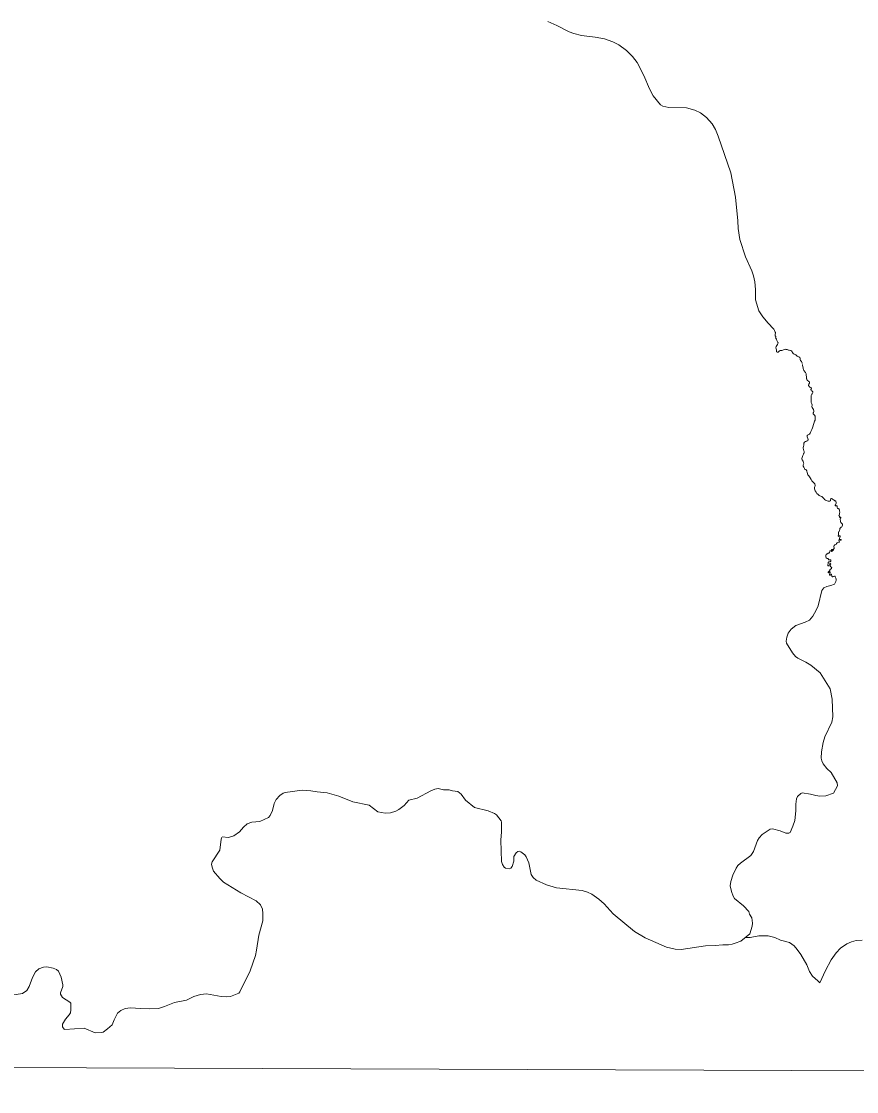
# Model space of a CAD drawing. Extents: x 553962 to 842807, y 8883888 to 9032388.
# Drawn here: x 611445 to 612969, y 8909833 to 8911787 of the extents above; entities that cross this region are included whole.
import ezdxf

# ---------------------------------------------------------------- set-up
doc = ezdxf.new("R2010")
doc.units = 0
doc.header["$LTSCALE"] = 160
doc.layers.add('6', color=7, linetype='Continuous', lineweight=13)

msp = doc.modelspace()

# ---------------------------------------------------------------- linework, layer by layer
at = {"layer": '6'}
msp.add_line((576954.3, 8910001), (623612.7, 8909833), dxfattribs=at)
for points in [[(612405.4, 8911786.9), (612421.9, 8911779.7), (612444.2, 8911767.9), (612452.9, 8911764.7), (612467, 8911761.3), (612491.4, 8911758.4), (612508.9, 8911754.9), (612524, 8911749.8), (612535, 8911743.9), (612548.6, 8911733.8), (612559.7, 8911722.7), (612568.1, 8911711.9), (612580.6, 8911688.2), (612590.9, 8911663.6), (612597.2, 8911651.2), (612610.8, 8911634.7), (612615.1, 8911632.4), (612626.2, 8911629.9), (612658.6, 8911628.8), (612673.5, 8911625.1), (612683.9, 8911620.1), (612694.8, 8911611.3), (612705, 8911599.6), (612711.5, 8911589.3), (612716.3, 8911577.6), (612739.5, 8911510.5), (612747.7, 8911466.3), (612752.2, 8911422.9), (612752.6, 8911408.8), (612755.4, 8911389), (612765.9, 8911357.3), (612777.4, 8911331.4), (612780.4, 8911322.6), (612782.9, 8911311.6), (612784.4, 8911297.5), (612784.2, 8911278.4), (612790.5, 8911258.6), (612797.4, 8911247.3), (612807.2, 8911235.8), (612817.1, 8911225.9)], [(612817.1, 8911225.9), (612817.4, 8911225), (612818, 8911223.9), (612818.6, 8911222.4), (612819.6, 8911220.8), (612820.4, 8911219.5), (612820.6, 8911218.7), (612820.6, 8911217.4), (612820.3, 8911215.9), (612820.2, 8911213.9), (612820.4, 8911213), (612821.1, 8911211.6), (612821.3, 8911210.5), (612821, 8911209.4)], [(612821, 8911209.4), (612821.6, 8911208.3), (612822.4, 8911206.7), (612823.2, 8911204.4), (612824.9, 8911200.9), (612825.3, 8911199.8), (612825.2, 8911198.6), (612824.6, 8911197.1), (612823.1, 8911195.1), (612822, 8911193.1), (612821.4, 8911190.8), (612822.3, 8911187), (612822.3, 8911184.5), (612822.3, 8911183.5)], [(612822.3, 8911183.6), (612823.9, 8911183.1), (612824.8, 8911183), (612825.5, 8911183.1), (612826.4, 8911183.6), (612827.5, 8911185), (612828.1, 8911185.7), (612829, 8911186), (612830.5, 8911186), (612832.3, 8911185.9), (612834.3, 8911186.6), (612835.2, 8911187), (612837.1, 8911188), (612838.2, 8911188.2), (612839.3, 8911188), (612841.9, 8911187.6), (612843.1, 8911187.2), (612844.3, 8911186.8), (612845.2, 8911186.6)], [(612845.8, 8911186.4), (612847.8, 8911186.2), (612848.8, 8911185.9), (612850.1, 8911185.3), (612851.1, 8911183.4), (612851.8, 8911182.1), (612853.2, 8911180.4), (612854.8, 8911179.4), (612856.6, 8911178.8), (612858, 8911178), (612859.3, 8911176.8), (612860.2, 8911175.8), (612861.6, 8911175.2), (612863.6, 8911174.4), (612864.9, 8911173.1), (612865.7, 8911171.2), (612866, 8911169.8), (612866.6, 8911168.1), (612868, 8911166.1), (612868.8, 8911164.7), (612869.4, 8911162.7), (612869.5, 8911162.2)], [(612870, 8911160.6), (612870.2, 8911158.5), (612871, 8911154.3), (612871.2, 8911152.6), (612871.6, 8911151.3), (612872.5, 8911149.8), (612875.7, 8911145.6), (612876.6, 8911143.7), (612876.9, 8911140.7), (612877, 8911138.6), (612877, 8911136), (612877.1, 8911134.4), (612877.8, 8911133.5), (612878.8, 8911132.1), (612881.5, 8911129.7), (612882.5, 8911128.8), (612882.8, 8911126.8), (612882.6, 8911126.4), (612881.7, 8911124.8), (612881, 8911123.3), (612881, 8911122.3), (612881.3, 8911121.4), (612882.3, 8911120.3), (612883.6, 8911119.2), (612885, 8911118.3), (612885.8, 8911117.8), (612886.2, 8911116.9), (612886.3, 8911116), (612885.4, 8911114.6), (612885.2, 8911114.1), (612885.6, 8911113.2), (612886.1, 8911112.8), (612886.9, 8911112.2), (612887.6, 8911111.8), (612888.3, 8911111.2), (612888.6, 8911110.8), (612888.7, 8911110.1), (612888.7, 8911109.2), (612888.5, 8911108.4), (612887.9, 8911106.8), (612887.2, 8911106.1), (612886.2, 8911105), (612885.7, 8911103.9), (612885.5, 8911103.1), (612885.7, 8911101.4), (612886, 8911100.1), (612886, 8911096.1)], [(612886, 8911096.1), (612886, 8911095.7), (612885.7, 8911092.9), (612885.7, 8911091.7), (612885.9, 8911090.9), (612886.2, 8911089.9), (612886.9, 8911088.7), (612887.5, 8911087), (612887.5, 8911085.5), (612887.3, 8911084.3), (612887.3, 8911083.3), (612887.7, 8911082.1), (612888.8, 8911080.4), (612889.9, 8911078.4), (612890.8, 8911075.4), (612890.9, 8911074.4), (612890.3, 8911072.9), (612889.5, 8911072.2), (612889.2, 8911071.4), (612889.4, 8911070.4), (612890, 8911069.6), (612891.6, 8911068.2), (612893, 8911066.1), (612893.2, 8911064.9), (612893.2, 8911062.9), (612893.2, 8911061.3), (612893.3, 8911060.2), (612893.2, 8911058.7), (612892.1, 8911056.8), (612890.5, 8911052.5), (612888.3, 8911044.8), (612887.3, 8911042), (612885.3, 8911038), (612883.9, 8911035.1), (612882.5, 8911033.2), (612880.3, 8911032.3), (612879.2, 8911031.5), (612878.8, 8911030.7), (612878.8, 8911029.7), (612878.8, 8911028.4), (612879.6, 8911025.6), (612880.2, 8911023.6), (612880.1, 8911022.8), (612879.7, 8911022.1), (612879.1, 8911021.3), (612877.8, 8911020.6), (612876.9, 8911020.3), (612875.7, 8911019.9), (612873.7, 8911018.5), (612872.5, 8911016.7), (612872.3, 8911013), (612871.7, 8911010.8), (612871.5, 8911009.2), (612871.5, 8911007.4), (612871.6, 8911006.2), (612872, 8911005.1), (612872.5, 8911003.1), (612873, 8911001.7), (612872.9, 8911000.1), (612872.7, 8910998.3), (612872.1, 8910997.4), (612871.8, 8910996.5), (612870.5, 8910994.1), (612869.2, 8910990.6), (612868.7, 8910989.1), (612868.6, 8910988.1), (612869.5, 8910986.6), (612870, 8910986.1), (612870.8, 8910984.9), (612871.2, 8910984.1), (612871.4, 8910982.9), (612871.7, 8910981.6), (612872.1, 8910980.7), (612872.2, 8910979.9), (612871.8, 8910978.7), (612871.1, 8910977.3), (612871.1, 8910976.3), (612871.5, 8910974.7), (612872.4, 8910973.2), (612873.5, 8910970.8), (612874.1, 8910968.9), (612874.6, 8910968.5), (612875.2, 8910968.6), (612875.7, 8910968.5), (612876.9, 8910968), (612877.6, 8910966.4), (612878, 8910965.1), (612878.2, 8910963.9), (612879.1, 8910961.1), (612880, 8910959.1), (612881.5, 8910957.1), (612884, 8910953.5), (612886, 8910950.8), (612887.1, 8910948.4), (612888.1, 8910946.9), (612889.3, 8910945.7), (612891.2, 8910944.1), (612892.2, 8910942.9), (612892.5, 8910941.8), (612892.8, 8910940.3), (612892.8, 8910939.2)], [(612892.8, 8910939.2), (612892.5, 8910938), (612892, 8910936.1), (612891.9, 8910933.6), (612892.3, 8910931.7), (612893.3, 8910929.9), (612894.7, 8910927.6), (612896.3, 8910925.2), (612898.7, 8910923), (612900.5, 8910921.5), (612901.9, 8910920.9), (612903.3, 8910920.3), (612905.2, 8910919.5), (612906.3, 8910918.5), (612908, 8910917.3), (612909.5, 8910915.3), (612910.4, 8910913.9), (612912.2, 8910913.1), (612913.4, 8910912.4), (612915.2, 8910911.6), (612917, 8910911.1), (612918, 8910910.9), (612919.8, 8910910.9), (612920.8, 8910911.3), (612921, 8910911.8), (612921.2, 8910912.6), (612921.2, 8910913.6), (612921.1, 8910914.2), (612921.6, 8910915), (612922.3, 8910915.8), (612922.8, 8910915.8), (612924, 8910915.4), (612925, 8910914.6), (612926.6, 8910913.2), (612928, 8910912.6), (612929.2, 8910911.8), (612930.2, 8910911.3), (612930.6, 8910911), (612931, 8910910.2), (612931.2, 8910908.8), (612931.2, 8910907.2), (612930.8, 8910905.6), (612930, 8910904.3), (612929.8, 8910903.6), (612929.7, 8910903), (612929.7, 8910902.6), (612930.1, 8910902.2), (612930.5, 8910902.2), (612931.1, 8910902.5), (612931.5, 8910902.7), (612932.4, 8910902.8), (612932.9, 8910902.7), (612933.5, 8910902.1), (612933.5, 8910900.6), (612933.5, 8910899.2), (612933.7, 8910898.3), (612934.1, 8910897.7), (612934.8, 8910897.4), (612935.7, 8910897.2), (612936.4, 8910896.8), (612937.1, 8910896.1), (612937.5, 8910895), (612937.7, 8910893.2), (612937.9, 8910890.7), (612937.7, 8910888.7), (612937.3, 8910887.1), (612936.7, 8910885.7), (612936.4, 8910884.7), (612937, 8910883.8), (612937.3, 8910883.4), (612937.4, 8910882.7), (612937.4, 8910882.1), (612937.5, 8910881.7), (612938, 8910881.3), (612938.7, 8910881.5), (612939.3, 8910881.6), (612940, 8910881.1), (612939.7, 8910880.3), (612939.3, 8910879.9), (612939, 8910878.4), (612938.9, 8910876.9), (612939.1, 8910875.8), (612939.3, 8910875), (612939.5, 8910873.6), (612939.9, 8910872.2), (612940.3, 8910871.4), (612941.8, 8910870.4), (612942.5, 8910869.8), (612942.9, 8910869.2), (612943, 8910868.4), (612942.9, 8910867), (612942.5, 8910865.5), (612941.6, 8910864.4), (612940.6, 8910863.4), (612938.5, 8910861.4), (612938.1, 8910860.8), (612937.9, 8910859.8), (612937.9, 8910858.4), (612937.8, 8910857.7), (612937.7, 8910856.6), (612937.5, 8910855.9)], [(612937.5, 8910855.9), (612936.5, 8910855.3), (612935.9, 8910854.3), (612935.5, 8910853.3), (612935.6, 8910851.6), (612935.5, 8910849.7), (612935.3, 8910847.8), (612935.5, 8910847), (612935.9, 8910846.6), (612936.3, 8910846.8), (612936.8, 8910847.3), (612937.2, 8910847.6), (612937.9, 8910847.9), (612938.5, 8910847.8), (612938.8, 8910847.2), (612939, 8910846.5), (612938.4, 8910844.6), (612937.7, 8910843), (612937.5, 8910842.2), (612937.5, 8910841.6), (612937.9, 8910841.1), (612938.3, 8910841.1), (612938.8, 8910841.1), (612940.1, 8910840.8), (612940.3, 8910840.4), (612940.3, 8910839.8), (612939.7, 8910839.6), (612938.9, 8910839.6), (612938.1, 8910839.8), (612937.2, 8910840.1), (612936.6, 8910840.2), (612936.3, 8910839.8), (612936.4, 8910839), (612936.9, 8910838.1), (612937.3, 8910836.9), (612936.7, 8910836), (612935.8, 8910836), (612934.5, 8910835.4), (612933.3, 8910835), (612932.8, 8910834.5), (612932.2, 8910833.6), (612931.2, 8910831.8), (612928.7, 8910831.4), (612927.6, 8910830.3), (612927.2, 8910828.9), (612927.1, 8910827.7), (612927.6, 8910825.7), (612927.8, 8910825.1), (612927.6, 8910824.5), (612927.1, 8910824), (612926.3, 8910823.6), (612926.1, 8910822.9), (612926.2, 8910822.3), (612926.4, 8910821.5), (612926.1, 8910821.2), (612925.9, 8910821.2), (612925.6, 8910821.5), (612925.1, 8910822), (612924.7, 8910822.3), (612924.5, 8910822.6), (612924.1, 8910822.8), (612923.6, 8910822.8), (612923.1, 8910822.6), (612923, 8910822.1), (612923.2, 8910821.4), (612923.5, 8910820.8), (612923.9, 8910820.1), (612924.1, 8910819.7), (612924, 8910819.3), (612923.6, 8910819), (612923.2, 8910819.1), (612922.8, 8910819.5), (612922, 8910820.1), (612921.6, 8910820.4), (612921.1, 8910820.4), (612920.5, 8910820.1), (612920, 8910819.4), (612919, 8910817.4), (612917.9, 8910816.3), (612917, 8910815.9), (612914.6, 8910814.4), (612913.7, 8910814.1), (612912.9, 8910813.4), (612912.3, 8910811.9), (612912.4, 8910809.3), (612912.5, 8910808.5), (612913.1, 8910807.8), (612913.4, 8910807.3), (612913.9, 8910806.9), (612914.8, 8910806.6), (612915.5, 8910806.3), (612916.3, 8910806.1), (612916.7, 8910805.6), (612917.3, 8910804.8), (612917.7, 8910804.2), (612918.1, 8910803.9), (612918.5, 8910803.7), (612919, 8910803.6), (612919.5, 8910803.7), (612920.1, 8910803.9), (612920.5, 8910804)], [(612920.5, 8910804), (612921, 8910804), (612921.5, 8910803.5), (612921.8, 8910802.7), (612921.5, 8910801.5), (612921.2, 8910801.1), (612920.3, 8910800.4), (612919.7, 8910800.2), (612918.6, 8910800.1), (612918, 8910800), (612917.5, 8910799.4), (612917.1, 8910799.1), (612916.9, 8910798.1), (612917, 8910796.9), (612916.8, 8910796.3), (612916.5, 8910795.6), (612916.4, 8910794.9), (612916.2, 8910794), (612916.5, 8910793.5), (612917, 8910793), (612917.8, 8910793.2), (612918.5, 8910794), (612919.3, 8910795.5), (612919.6, 8910796.3), (612919.9, 8910797.1), (612920.4, 8910797.3), (612920.9, 8910797.2), (612921.2, 8910796.6), (612921.4, 8910795.9), (612921, 8910794.6), (612920.5, 8910793.2), (612920.6, 8910792.4), (612921, 8910791.5), (612921.7, 8910791.2), (612922.7, 8910790.6), (612923.1, 8910790), (612923.3, 8910789.2), (612923.1, 8910788.2), (612922.4, 8910787.4), (612921.2, 8910787), (612920.4, 8910786.4), (612919.8, 8910785.5), (612919.6, 8910784.1), (612919.1, 8910783.5), (612917.4, 8910782), (612917, 8910781.2), (612916.8, 8910780.7), (612917.3, 8910780.3), (612918, 8910780.7), (612918.8, 8910781.4), (612919.4, 8910781.8), (612920, 8910781.8), (612920.3, 8910781.5), (612920.4, 8910780.8), (612919.7, 8910779.1), (612919.2, 8910777.3), (612919.2, 8910776.4), (612919.5, 8910775.9), (612920, 8910775.8), (612920.5, 8910775.9), (612921, 8910776), (612921.5, 8910777.2), (612921.8, 8910777.6), (612922.3, 8910777.6), (612922.8, 8910777.2), (612923.1, 8910776.6), (612923.5, 8910774.8), (612923.8, 8910774.1), (612924.1, 8910773.6), (612924.8, 8910773), (612925.6, 8910772.9), (612926.5, 8910773.2), (612927.1, 8910773.6), (612928.2, 8910773.9), (612929, 8910773.8), (612929.5, 8910773.4), (612929.9, 8910772.8), (612930.3, 8910771.7), (612930.8, 8910770.1), (612931.6, 8910768.3), (612931.5, 8910767), (612931.1, 8910764.1)], [(612931.1, 8910764.1), (612928.1, 8910759.2), (612921.5, 8910757.2), (612914.5, 8910755.2), (612908.8, 8910752.6), (612905.2, 8910747.7), (612898.3, 8910719.7), (612895.2, 8910712), (612888.8, 8910701.1), (612882.7, 8910694), (612874.9, 8910690.2), (612858, 8910683.7), (612849.3, 8910677.5), (612843.7, 8910669.8), (612841.5, 8910662.6), (612840.3, 8910655.4), (612840.5, 8910652), (612851.8, 8910633.8), (612857.4, 8910627.6), (612861.4, 8910624.6), (612875.9, 8910617.1), (612885, 8910611.3), (612902.2, 8910597.7), (612920.4, 8910568.2), (612924.4, 8910549.6), (612925.6, 8910517.5), (612923.3, 8910507.4), (612910.9, 8910480.7), (612907.6, 8910470.6), (612904.4, 8910453.3), (612904.3, 8910441.5), (612905.1, 8910436.9), (612908, 8910431.4), (612914.2, 8910423.1), (612922.3, 8910415.6), (612933.4, 8910396.5), (612934, 8910391), (612926.8, 8910377.8), (612912.6, 8910373), (612901.9, 8910372.2), (612894.1, 8910373.3), (612884.5, 8910376.2), (612869.3, 8910378.2), (612866.7, 8910377.1), (612860.6, 8910371.5), (612858.8, 8910367.3), (612857.9, 8910358), (612858.1, 8910345.7), (612855.7, 8910327.7), (612852.6, 8910317.6), (612847.3, 8910306.2), (612845.2, 8910305.1), (612839.5, 8910304.7), (612829, 8910309.1), (612815.4, 8910312.6), (612810.8, 8910312.1), (612796.6, 8910302.2)], [(612320.1, 8910327.5), (612311.5, 8910338.5), (612308.2, 8910340.7), (612296.2, 8910345.3), (612271.6, 8910351.5), (612255.1, 8910365.2), (612247, 8910376.2), (612240.8, 8910380.6), (612231, 8910382.1), (612225.1, 8910384.2), (612215.1, 8910384), (612205.2, 8910386.2), (612198.9, 8910385.2), (612191.6, 8910382.1), (612166.7, 8910369), (612151.4, 8910365.1), (612143.4, 8910355.3), (612133.5, 8910347.8), (612127.6, 8910344.7), (612118, 8910342.2), (612108.7, 8910341.5), (612094.9, 8910343.9), (612079.4, 8910356.2), (612049.6, 8910361.9), (612023.6, 8910372.5), (612002.8, 8910378.7), (611984.1, 8910380.2), (611972.6, 8910382.4), (611956.9, 8910383.4), (611926, 8910379), (611922.6, 8910377.9), (611916.5, 8910373.7), (611909.4, 8910366), (611905.6, 8910358.7), (611902.8, 8910346.1), (611898.5, 8910337.1), (611895.5, 8910333.3)], [(611895.5, 8910333.3), (611879.8, 8910326.2), (611879.8, 8910326.2), (611865.1, 8910325), (611856.5, 8910321.6), (611850, 8910315.6), (611842.7, 8910307.3), (611832.5, 8910299.7), (611822.3, 8910296.9), (611810.7, 8910298.1)], [(612796.6, 8910302.2), (612796.6, 8910302.2), (612790.8, 8910296.4), (612787.9, 8910291.3), (612780.6, 8910271.5), (612776, 8910264), (612757, 8910250.3), (612752.1, 8910245.7), (612748.9, 8910241.1), (612742.9, 8910228.2), (612739.4, 8910216.7), (612738.2, 8910208.7), (612740.3, 8910198.6), (612743.3, 8910190), (612746.2, 8910185.8), (612762.3, 8910172), (612771.8, 8910162.1), (612773.3, 8910157.2), (612777.4, 8910150.1), (612778.7, 8910140.6), (612778.2, 8910134.8), (612773.7, 8910121.2), (612757.2, 8910107.8), (612746.9, 8910103.8), (612741.5, 8910102), (612735.2, 8910100.7), (612724.5, 8910100.7), (612710.7, 8910099.9), (612692.7, 8910099.2), (612648.4, 8910092.3), (612637.6, 8910093.1), (612621.7, 8910096.8), (612582.9, 8910113.5), (612563.2, 8910125.1), (612524.5, 8910157.8), (612507.8, 8910176), (612498.4, 8910184.4), (612485.5, 8910193.2), (612477.4, 8910197), (612468.1, 8910200.2), (612421.3, 8910204.8), (612402.6, 8910210.7), (612384.1, 8910219), (612378.5, 8910223.6), (612374.8, 8910229.2), (612370.3, 8910250.8), (612366, 8910261.7), (612363.3, 8910265.1), (612355.9, 8910270.8), (612352.9, 8910271.9), (612350.7, 8910271.6), (612347.5, 8910269.1), (612343.5, 8910262.3), (612343.2, 8910253.8), (612340.3, 8910244.1), (612337.9, 8910241), (612334.9, 8910239.6), (612327.8, 8910240.8), (612325.8, 8910242.7), (612322.8, 8910247.6), (612321, 8910252.9), (612319.7, 8910292.1), (612320.8, 8910307.3), (612320.8, 8910324.7), (612320.1, 8910327.5)], [(611810, 8910297.2), (611808.4, 8910288.7), (611806.6, 8910274), (611792.6, 8910252.6), (611791.8, 8910248.4), (611792.6, 8910242.9), (611795.2, 8910235.6), (611806.8, 8910222), (611813.7, 8910215.6), (611845, 8910196), (611872.8, 8910181.3), (611880.9, 8910174.2), (611884.7, 8910166.3), (611885.4, 8910158.3), (611885, 8910144.7), (611878.1, 8910118.7), (611873.9, 8910091.4), (611871.6, 8910081.3), (611862.2, 8910053.3), (611843.5, 8910015.2), (611841.4, 8910012.6), (611826, 8910006.9), (611818.8, 8910006.1), (611809, 8910006.8), (611782.5, 8910011.2), (611771.5, 8910010.5), (611759.2, 8910006.8), (611746, 8910000.1), (611724, 8909995.6), (611706, 8909988.2), (611694.5, 8909985), (611678.8, 8909984.3), (611661.8, 8909984.7), (611643.9, 8909986.2), (611633.7, 8909984.7), (611626.2, 8909980.8), (611620, 8909976), (611614.1, 8909964.1), (611610.5, 8909954.9), (611602, 8909947.3), (611593.7, 8909941.8), (611590.6, 8909940.6), (611579.4, 8909940.3), (611559.1, 8909948.8), (611523.8, 8909946.2), (611522.6, 8909946.8), (611519.6, 8909951), (611519.6, 8909956.4), (611524.9, 8909965.5), (611531.7, 8909972.9), (611534, 8909977.1), (611535.1, 8909982.4), (611534.7, 8909994.2), (611533.2, 8909996.2), (611519.6, 8910004.8), (611516.2, 8910010.6), (611516.2, 8910013.3), (611520.1, 8910024.6), (611520.4, 8910027.9), (611517.4, 8910042.2), (611512.2, 8910052.7), (611508.5, 8910055.9), (611502.5, 8910058.3), (611491, 8910060.5), (611485.2, 8910060.1), (611476.6, 8910057.3), (611470.3, 8910051.6), (611464.9, 8910041.5), (611458.9, 8910025.1), (611454.3, 8910017.5), (611446.7, 8910011.9), (611427.2, 8910008.8)], [(612901.8, 8910031.8), (612897.8, 8910035), (612888.5, 8910043.9), (612882.6, 8910052.3), (612877.7, 8910064.3), (612867.1, 8910083.5), (612860.3, 8910092.6), (612854.5, 8910098.9), (612846.2, 8910105.3), (612829.9, 8910109.3), (612819.2, 8910114.1), (612807.3, 8910117.6), (612790, 8910117.3), (612774.5, 8910114.2), (612766.4, 8910114.6)], [(612979.1, 8910109.2), (612968.2, 8910108.8), (612959.4, 8910106.6), (612950.7, 8910103), (612939.1, 8910095.1), (612931.4, 8910086.2), (612922.6, 8910073.5), (612912.2, 8910053.8), (612901.8, 8910031.8)]]:
    msp.add_lwpolyline(points, dxfattribs=at)

doc.saveas('drawing.dxf')
